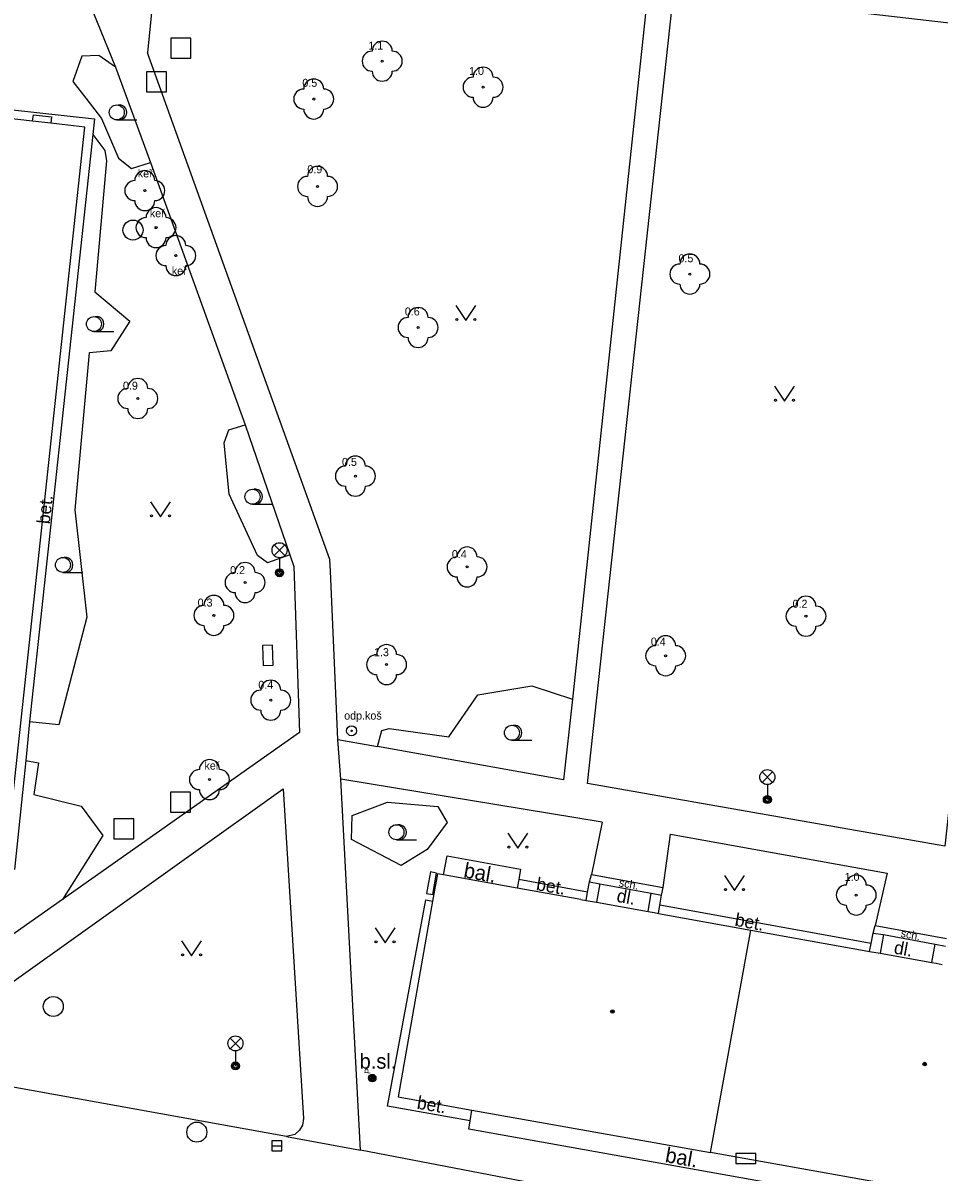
# Model space of a CAD drawing. Extents: x -596229 to -595156, y -1161237 to -1159376.
# Drawn here: x -595752.6 to -595706.8, y -1160130.1 to -1160072.7 of the extents above; entities that cross this region are included whole.
import ezdxf

# ---------------------------------------------------------------- set-up
doc = ezdxf.new("R2010")
doc.units = 0
for name, color, linetype in [('Level 22', 7, 'Continuous'), ('Level 24', 7, 'Continuous'), ('Level 25', 7, 'Continuous'), ('Level 26', 7, 'Continuous'), ('Level 27', 7, 'Continuous'), ('Level 33', 7, 'Continuous'), ('Level 36', 7, 'Continuous'), ('Level 39', 7, 'Continuous'), ('silnoproud - povrch.  znaky a  RIS  skut. velikost', 7, 'Continuous'), ('Specificka linie pasportu komunikaci', 7, 'Continuous'), ('TM - budovy zdene_ betonove - VP', 7, 'Continuous'), ('TM - chodniky - VP', 7, 'Continuous'), ('TM - hranice souvisleho porostu (skupiny stromu_ kere)', 7, 'Continuous'), ('TM - podezdivka plotu - VP', 7, 'Continuous'), ('TM - popis povrchu', 7, 'Continuous'), ('TM - popis zelene', 7, 'Continuous'), ('TM - poznamka', 7, 'Continuous'), ('TM - rozhrani mezi zpev. plochami mezi sebou - VP', 7, 'Continuous'), ('TM - rozhrani ploch obecne - VP', 7, 'Continuous'), ('Vrstva 34', 7, 'Continuous')]:
    doc.layers.add(name, color=color, linetype=linetype)

msp = doc.modelspace()

# ---------------------------------------------------------------- linework, layer by layer
at = {"layer": 'Level 22'}
for centre in [(-595734.62, -1160074.62), (-595729.58, -1160075.92), (-595738.04, -1160076.51), (-595746.48, -1160081.09), (-595737.85, -1160080.88), (-595745.92, -1160082.94), (-595744.93, -1160084.34), (-595719.25, -1160085.26), (-595732.83, -1160087.93), (-595746.83, -1160091.48), (-595735.96, -1160095.36), (-595730.38, -1160099.9), (-595741.47, -1160100.68), (-595743.03, -1160102.32), (-595713.45, -1160102.36), (-595720.46, -1160104.34), (-595734.4, -1160104.78), (-595740.19, -1160106.56), (-595743.25, -1160110.53), (-595710.94, -1160116.3)]:
    msp.add_circle(centre, 0.05, dxfattribs=at)
for centre, start, end in [((-595734.62, -1160074.12), 0, 180), ((-595735.12, -1160074.62), 90, 270), ((-595734.12, -1160074.62), 270, 90), ((-595734.62, -1160075.12), 180, 0), ((-595729.58, -1160075.42), 0, 180), ((-595738.04, -1160076.01), 0, 180), ((-595730.08, -1160075.92), 90, 270), ((-595729.08, -1160075.92), 270, 90), ((-595738.54, -1160076.51), 90, 270), ((-595737.54, -1160076.51), 270, 90), ((-595729.58, -1160076.42), 180, 0), ((-595738.04, -1160077.01), 180, 0), ((-595737.85, -1160080.38), 0, 180), ((-595746.48, -1160080.59), 0, 180), ((-595738.35, -1160080.88), 90, 270), ((-595737.35, -1160080.88), 270, 90), ((-595746.98, -1160081.09), 90, 270), ((-595745.98, -1160081.09), 270, 90), ((-595746.48, -1160081.59), 180, 0), ((-595737.85, -1160081.38), 180, 0), ((-595745.92, -1160082.44), 0, 180), ((-595746.42, -1160082.94), 90, 270), ((-595745.42, -1160082.94), 270, 90), ((-595744.93, -1160083.84), 0, 180), ((-595745.92, -1160083.44), 180, 0), ((-595745.43, -1160084.34), 90, 270), ((-595744.43, -1160084.34), 270, 90), ((-595719.25, -1160084.76), 0, 180), ((-595744.93, -1160084.84), 180, 0), ((-595719.75, -1160085.26), 90, 270), ((-595718.75, -1160085.26), 270, 90), ((-595719.25, -1160085.76), 180, 0), ((-595733.33, -1160087.93), 90, 270), ((-595732.83, -1160087.43), 0, 180), ((-595732.33, -1160087.93), 270, 90), ((-595732.83, -1160088.43), 180, 0), ((-595746.83, -1160090.98), 0, 180), ((-595747.33, -1160091.48), 90, 270), ((-595746.33, -1160091.48), 270, 90), ((-595746.83, -1160091.98), 180, 0), ((-595736.46, -1160095.36), 90, 270), ((-595735.96, -1160094.86), 0, 180), ((-595735.46, -1160095.36), 270, 90), ((-595735.96, -1160095.86), 180, 0), ((-595730.38, -1160099.4), 0, 180), ((-595730.88, -1160099.9), 90, 270), ((-595729.88, -1160099.9), 270, 90), ((-595741.47, -1160100.18), 0, 180), ((-595741.97, -1160100.68), 90, 270), ((-595740.97, -1160100.68), 270, 90), ((-595730.38, -1160100.4), 180, 0), ((-595741.47, -1160101.18), 180, 0), ((-595743.03, -1160101.82), 0, 180), ((-595713.45, -1160101.86), 0, 180), ((-595743.53, -1160102.32), 90, 270), ((-595742.53, -1160102.32), 270, 90), ((-595713.95, -1160102.36), 90, 270), ((-595712.95, -1160102.36), 270, 90), ((-595743.03, -1160102.82), 180, 0), ((-595713.45, -1160102.86), 180, 0), ((-595720.46, -1160103.84), 0, 180), ((-595734.4, -1160104.28), 0, 180), ((-595720.96, -1160104.34), 90, 270), ((-595719.96, -1160104.34), 270, 90), ((-595734.9, -1160104.78), 90, 270), ((-595733.9, -1160104.78), 270, 90), ((-595720.46, -1160104.84), 180, 0), ((-595740.19, -1160106.06), 0, 180), ((-595734.4, -1160105.28), 180, 0), ((-595740.69, -1160106.56), 90, 270), ((-595739.69, -1160106.56), 270, 90), ((-595740.19, -1160107.06), 180, 0), ((-595743.25, -1160110.03), 0, 180), ((-595743.75, -1160110.53), 90, 270), ((-595742.75, -1160110.53), 270, 90), ((-595743.25, -1160111.03), 180, 0), ((-595710.94, -1160115.8), 0, 180), ((-595711.44, -1160116.3), 90, 270), ((-595710.44, -1160116.3), 270, 90), ((-595710.94, -1160116.8), 180, 0)]:
    msp.add_arc(centre, 0.5, start, end, dxfattribs=at)
at = {"layer": 'Level 24'}
for points in [[(-595740.597, -1160103.829), (-595740.563, -1160104.828), (-595740.063, -1160104.811), (-595740.097, -1160103.812)], [(-595716.948, -1160129.719), (-595715.948, -1160129.719), (-595715.948, -1160129.219), (-595716.948, -1160129.219)]]:
    msp.add_lwpolyline(points, close=True, dxfattribs=at)
at = {"layer": 'Level 25'}
for radius in [0.25, 0.0303]:
    msp.add_circle((-595736.15, -1160108.09), radius, dxfattribs=at)
at = {"layer": 'Level 26'}
for points in [[(-595745.18, -1160074.47), (-595744.18, -1160074.47), (-595744.18, -1160073.47), (-595745.18, -1160073.47)], [(-595746.39, -1160076.15), (-595745.39, -1160076.15), (-595745.39, -1160075.15), (-595746.39, -1160075.15)], [(-595745.19, -1160112.15), (-595744.19, -1160112.15), (-595744.19, -1160111.15), (-595745.19, -1160111.15)], [(-595748.02, -1160113.49), (-595747.02, -1160113.49), (-595747.02, -1160112.49), (-595748.02, -1160112.49)]]:
    msp.add_lwpolyline(points, close=True, dxfattribs=at)
at = {"layer": 'Level 27'}
msp.add_line((-595740.14, -1160128.84), (-595739.64, -1160128.84), dxfattribs=at)
msp.add_lwpolyline([(-595740.14, -1160129.09), (-595739.64, -1160129.09), (-595739.64, -1160128.59), (-595740.14, -1160128.59)], close=True, dxfattribs=at)
for centre in [(-595747.07, -1160083.06), (-595751.05, -1160121.87), (-595743.88, -1160128.15)]:
    msp.add_circle(centre, 0.5, dxfattribs=at)
at = {"layer": 'Level 33'}
for p, q in [((-595740.015, -1160099.33), (-595739.485, -1160098.8)), ((-595740.015, -1160098.8), (-595739.485, -1160099.33)), ((-595739.75, -1160099.44), (-595739.75, -1160100.19)), ((-595715.645, -1160110.67), (-595715.115, -1160110.14)), ((-595715.645, -1160110.14), (-595715.115, -1160110.67)), ((-595715.38, -1160110.78), (-595715.38, -1160111.53)), ((-595742.215, -1160123.98), (-595741.685, -1160123.45)), ((-595742.215, -1160123.45), (-595741.685, -1160123.98)), ((-595741.95, -1160124.09), (-595741.95, -1160124.84))]:
    msp.add_line(p, q, dxfattribs=at)
for centre, radius in [((-595739.75, -1160099.065), 0.375), ((-595739.75, -1160100.19), 0.2), ((-595739.75, -1160100.19), 0.145), ((-595739.75, -1160100.19), 0.0876), ((-595715.38, -1160110.405), 0.375), ((-595715.38, -1160111.53), 0.2), ((-595715.38, -1160111.53), 0.145), ((-595715.38, -1160111.53), 0.0876), ((-595741.95, -1160123.715), 0.375), ((-595741.95, -1160124.84), 0.2), ((-595741.95, -1160124.84), 0.145), ((-595741.95, -1160124.84), 0.0876)]:
    msp.add_circle(centre, radius, dxfattribs=at)
at = {"layer": 'Level 36'}
for p, q in [((-595747.88, -1160077.555), (-595746.88, -1160077.555)), ((-595749.02, -1160088.135), (-595748.02, -1160088.135)), ((-595741.1, -1160096.765), (-595740.1, -1160096.765)), ((-595750.57, -1160100.175), (-595749.57, -1160100.175)), ((-595728.14, -1160108.565), (-595727.14, -1160108.565)), ((-595733.91, -1160113.535), (-595732.91, -1160113.535))]:
    msp.add_line(p, q, dxfattribs=at)
for points in [[(-595730.94, -1160086.83), (-595730.44, -1160087.58), (-595729.94, -1160086.83)], [(-595715.02, -1160090.87), (-595714.52, -1160091.62), (-595714.02, -1160090.87)], [(-595746.19, -1160096.65), (-595745.69, -1160097.4), (-595745.19, -1160096.65)], [(-595728.35, -1160113.2), (-595727.85, -1160113.95), (-595727.35, -1160113.2)], [(-595717.52, -1160115.33), (-595717.02, -1160116.08), (-595716.52, -1160115.33)], [(-595734.98, -1160117.94), (-595734.48, -1160118.69), (-595733.98, -1160117.94)], [(-595744.64, -1160118.59), (-595744.14, -1160119.34), (-595743.64, -1160118.59)]]:
    msp.add_lwpolyline(points, dxfattribs=at)
for centre, radius in [((-595747.88, -1160077.18), 0.375), ((-595749.02, -1160087.76), 0.375), ((-595730.89, -1160087.53), 0.05), ((-595729.991, -1160087.53), 0.05), ((-595714.97, -1160091.57), 0.05), ((-595714.071, -1160091.57), 0.05), ((-595741.1, -1160096.39), 0.375), ((-595746.14, -1160097.35), 0.05), ((-595745.241, -1160097.35), 0.05), ((-595750.57, -1160099.8), 0.375), ((-595728.14, -1160108.19), 0.375), ((-595733.91, -1160113.16), 0.375), ((-595728.3, -1160113.9), 0.05), ((-595727.401, -1160113.9), 0.05), ((-595717.47, -1160116.03), 0.05), ((-595716.571, -1160116.03), 0.05), ((-595734.93, -1160118.64), 0.05), ((-595734.031, -1160118.64), 0.05), ((-595744.59, -1160119.29), 0.05), ((-595743.691, -1160119.29), 0.05)]:
    msp.add_circle(centre, radius, dxfattribs=at)
for centre in [(-595747.755, -1160077.18), (-595748.895, -1160087.76), (-595740.975, -1160096.39), (-595750.445, -1160099.8), (-595728.015, -1160108.19), (-595733.785, -1160113.16)]:
    msp.add_arc(centre, 0.375, 260.40593, 99.59407, dxfattribs=at)
at = {"layer": 'Level 39'}
for centre, radius in [((-595723.12, -1160122.12), 0.09), ((-595723.12, -1160122.12), 0.0398), ((-595707.52, -1160124.75), 0.09), ((-595707.52, -1160124.75), 0.0398)]:
    msp.add_circle(centre, radius, dxfattribs=at)
at = {"layer": 'silnoproud - povrch.  znaky a  RIS  skut. velikost'}
for points in [[(-595752.09, -1160077.62), (-595752.04, -1160077.3)], [(-595752.04, -1160077.3), (-595751.59, -1160077.35)], [(-595751.59, -1160077.35), (-595751.14, -1160077.4)], [(-595751.14, -1160077.4), (-595751.18, -1160077.72)], [(-595732.2, -1160115.14), (-595732.3, -1160115.68)], [(-595731.9, -1160115.2), (-595732.2, -1160115.14)], [(-595732.09, -1160116.28), (-595731.9, -1160115.2)], [(-595732.3, -1160115.68), (-595732.4, -1160116.22)], [(-595732.4, -1160116.22), (-595732.09, -1160116.28)]]:
    msp.add_lwpolyline(points, dxfattribs=at)
at = {"layer": 'Specificka linie pasportu komunikaci'}
msp.add_lwpolyline([(-595736.68, -1160110.51), (-595736.84, -1160108.53)], dxfattribs=at)
at = {"layer": 'TM - budovy zdene_ betonove - VP'}
for points in [[(-595752.09, -1160077.62), (-595758.55, -1160076.88)], [(-595751.18, -1160077.72), (-595752.09, -1160077.62)], [(-595751.86, -1160100.11), (-595749.47, -1160077.92)], [(-595749.47, -1160077.92), (-595751.18, -1160077.72)], [(-595753.41, -1160114.52), (-595751.86, -1160100.11)], [(-595731.86, -1160115.24), (-595732.1, -1160116.6)], [(-595731.56, -1160115.29), (-595731.86, -1160115.24)], [(-595727.88, -1160115.95), (-595731.56, -1160115.29)], [(-595724.69, -1160116.52), (-595727.88, -1160115.95)], [(-595732.1, -1160116.6), (-595733.83, -1160126.39)], [(-595724.69, -1160116.52), (-595724.43, -1160116.57)], [(-595724.43, -1160116.57), (-595723.92, -1160116.66)], [(-595723.92, -1160116.66), (-595721.34, -1160117.12)], [(-595721.34, -1160117.12), (-595721.03, -1160117.18)], [(-595721.03, -1160117.18), (-595720.82, -1160117.22)], [(-595720.82, -1160117.22), (-595716.21, -1160118.05)], [(-595718.22, -1160129.17), (-595716.21, -1160118.05)], [(-595716.21, -1160118.05), (-595710.54, -1160119.07)], [(-595710.54, -1160119.07), (-595710.27, -1160119.12)], [(-595710.27, -1160119.12), (-595709.75, -1160119.21)], [(-595709.75, -1160119.21), (-595707.17, -1160119.67)], [(-595707.17, -1160119.67), (-595706.95, -1160119.71)], [(-595706.95, -1160119.71), (-595706.64, -1160119.77)], [(-595733.83, -1160126.39), (-595730.14, -1160127.05)], [(-595730.14, -1160127.05), (-595718.22, -1160129.17)], [(-595705.19, -1160131.5), (-595718.22, -1160129.17)]]:
    msp.add_lwpolyline(points, dxfattribs=at)
at = {"layer": 'TM - chodniky - VP'}
for points in [[(-595745.76, -1160068.34), (-595746.34, -1160074.21)], [(-595749.6, -1160070.86), (-595747.94, -1160074.92)], [(-595721.33, -1160070.99), (-595725.12, -1160106.51)], [(-595724.36, -1160110.73), (-595720.05, -1160071.1), (-595702.09, -1160073.18), (-595706.52, -1160113.86), (-595724.36, -1160110.73)], [(-595737.24, -1160099.52), (-595746.34, -1160074.21)], [(-595747.94, -1160074.92), (-595746.19, -1160079.69)], [(-595746.19, -1160079.69), (-595741.46, -1160092.79)], [(-595741.46, -1160092.79), (-595739.23, -1160099.29)], [(-595739.23, -1160099.29), (-595739.03, -1160099.88)], [(-595739.03, -1160099.88), (-595738.75, -1160108.18)], [(-595737.21, -1160100.11), (-595737.24, -1160099.52)], [(-595736.84, -1160108.53), (-595737.21, -1160100.11)], [(-595725.12, -1160106.51), (-595725.56, -1160110.54)], [(-595738.75, -1160108.18), (-595750.59, -1160116.52)], [(-595736.84, -1160108.53), (-595734.85, -1160108.87)], [(-595725.56, -1160110.54), (-595734.85, -1160108.87)], [(-595723.64, -1160112.66), (-595736.68, -1160110.51)], [(-595735.7, -1160129.05), (-595736.68, -1160110.51)], [(-595753.71, -1160121.08), (-595739.57, -1160110.99)], [(-595739.57, -1160110.99), (-595738.55, -1160127.47)], [(-595723.64, -1160112.66), (-595724.16, -1160115.28)], [(-595720.59, -1160115.92), (-595720.22, -1160113.26)], [(-595720.22, -1160113.26), (-595709.4, -1160115.21), (-595709.99, -1160117.82)], [(-595724.27, -1160115.64), (-595724.16, -1160115.28)], [(-595720.66, -1160116.31), (-595720.59, -1160115.92)], [(-595750.59, -1160116.52), (-595753.41, -1160118.5)], [(-595710.09, -1160118.2), (-595709.99, -1160117.82)], [(-595739.4, -1160128.37), (-595754.19, -1160125.71)], [(-595738.55, -1160127.47), (-595738.61, -1160127.81)], [(-595738.61, -1160127.81), (-595738.76, -1160128.06), (-595738.99, -1160128.27), (-595739.4, -1160128.37)], [(-595722.02, -1160131.69), (-595735.7, -1160129.05)]]:
    msp.add_lwpolyline(points, dxfattribs=at)
at = {"layer": 'TM - hranice souvisleho porostu (skupiny stromu_ kere)'}
for points in [[(-595747.94, -1160074.92), (-595748.77, -1160074.33), (-595749.62, -1160074.37), (-595750.07, -1160075.63), (-595749.42, -1160076.46), (-595748.64, -1160077.49), (-595747.8, -1160079.47), (-595747.15, -1160079.98), (-595746.19, -1160079.69)], [(-595749.08, -1160078.28), (-595748.48, -1160079.08), (-595748.4, -1160079.6), (-595748.97, -1160086.15), (-595747.22, -1160087.62), (-595748.18, -1160089.1), (-595749.26, -1160089.2), (-595749.98, -1160097.05), (-595749.38, -1160102.41), (-595750.78, -1160107.8), (-595752.24, -1160107.65)], [(-595739.23, -1160099.29), (-595740.35, -1160099.69), (-595740.85, -1160099.33), (-595742.26, -1160096.26), (-595742.51, -1160093.69), (-595742.28, -1160093.05), (-595741.46, -1160092.79)], [(-595734.85, -1160108.87), (-595734.64, -1160108.07), (-595734.28, -1160107.98), (-595731.3, -1160108.39), (-595729.85, -1160106.29), (-595727.14, -1160105.84), (-595725.12, -1160106.51)], [(-595752.43, -1160109.58), (-595751.79, -1160109.69), (-595752.02, -1160111.27), (-595749.66, -1160111.85), (-595748.58, -1160113.32), (-595750.59, -1160116.52)], [(-595736.15, -1160113.53), (-595736.12, -1160112.32), (-595734.36, -1160111.66), (-595731.84, -1160111.87), (-595731.38, -1160112.67), (-595732.37, -1160114.03), (-595733.68, -1160114.83), (-595736.15, -1160113.53)]]:
    msp.add_lwpolyline(points, dxfattribs=at)
at = {"layer": 'TM - podezdivka plotu - VP'}
for points in [[(-595724.36, -1160116.15), (-595724.27, -1160115.64)], [(-595724.27, -1160115.64), (-595723.75, -1160115.74)], [(-595723.75, -1160115.74), (-595723.92, -1160116.66)], [(-595724.43, -1160116.57), (-595724.36, -1160116.15)], [(-595721.34, -1160117.12), (-595721.18, -1160116.21)], [(-595721.18, -1160116.21), (-595720.66, -1160116.31)], [(-595720.75, -1160116.8), (-595720.66, -1160116.31)], [(-595720.82, -1160117.22), (-595720.75, -1160116.8)], [(-595710.2, -1160118.72), (-595710.09, -1160118.2)], [(-595710.09, -1160118.2), (-595709.58, -1160118.28)], [(-595709.58, -1160118.28), (-595709.75, -1160119.21)], [(-595710.27, -1160119.12), (-595710.2, -1160118.72)], [(-595707.17, -1160119.67), (-595707, -1160118.75)], [(-595707, -1160118.75), (-595706.48, -1160118.85)]]:
    msp.add_lwpolyline(points, dxfattribs=at)
at = {"layer": 'TM - rozhrani mezi zpev. plochami mezi sebou - VP'}
msp.add_lwpolyline([(-595739.4, -1160128.37), (-595735.7, -1160129.05)], dxfattribs=at)
at = {"layer": 'TM - rozhrani ploch obecne - VP'}
for points in [[(-595758.86, -1160076.41), (-595749, -1160077.5)], [(-595749, -1160077.5), (-595749.08, -1160078.28)], [(-595749.08, -1160078.28), (-595752.24, -1160107.65)], [(-595752.24, -1160107.65), (-595752.43, -1160109.58)], [(-595752.43, -1160109.58), (-595752.99, -1160115.03), (-595762.42, -1160113.94)], [(-595731.56, -1160115.29), (-595731.38, -1160114.34), (-595727.72, -1160115), (-595727.8, -1160115.53)], [(-595727.8, -1160115.53), (-595727.88, -1160115.95)], [(-595724.36, -1160116.15), (-595727.8, -1160115.53)], [(-595724.16, -1160115.28), (-595720.59, -1160115.92)], [(-595723.75, -1160115.74), (-595721.18, -1160116.21)], [(-595730.23, -1160127.58), (-595734.35, -1160126.85), (-595732.44, -1160116.54), (-595732.1, -1160116.6)], [(-595710.2, -1160118.72), (-595720.75, -1160116.8)], [(-595709.99, -1160117.82), (-595706.43, -1160118.47)], [(-595709.58, -1160118.28), (-595707, -1160118.75)], [(-595730.23, -1160127.58), (-595730.14, -1160127.05)], [(-595705.27, -1160132.01), (-595705.35, -1160132.47), (-595730.3, -1160128), (-595730.23, -1160127.58)]]:
    msp.add_lwpolyline(points, dxfattribs=at)
at = {"layer": 'Vrstva 34'}
for radius in [0.188, 0.15, 0.113, 0.075, 0.0375]:
    msp.add_circle((-595735.12, -1160125.45), radius, dxfattribs=at)

# ---------------------------------------------------------------- texts
at = {"layer": 'TM - popis povrchu'}
for s, rotation, p in [('bet.', 83.85901, (-595751.23, -1160097.78)), ('bet.', 350.39081, (-595726.96, -1160116.05)), ('dl.', 349.68908, (-595722.94, -1160116.63)), ('bet.', 349.68908, (-595717.04, -1160117.83)), ('dl.', 349.65267, (-595709.09, -1160119.22)), ('bet.', 350.10608, (-595732.92, -1160126.97))]:
    msp.add_text(s, height=0.65, rotation=rotation, dxfattribs=at).set_placement(p)
at = {"layer": 'TM - popis zelene'}
for s, p in [('1.1', (-595735.31, -1160074.04)), ('1.0', (-595730.28, -1160075.31)), ('0.5', (-595738.61, -1160075.9)), ('0.9', (-595738.36, -1160080.22)), ('keř', (-595746.83, -1160080.43)), ('keř', (-595746.23, -1160082.42)), ('0.5', (-595719.82, -1160084.67)), ('keř', (-595745.13, -1160085.3)), ('0.6', (-595733.49, -1160087.33)), ('0.9', (-595747.57, -1160091.04)), ('0.5', (-595736.63, -1160094.85)), ('0.4', (-595731.14, -1160099.46)), ('0.2', (-595742.22, -1160100.26)), ('0.3', (-595743.84, -1160101.88)), ('0.2', (-595714.12, -1160101.94)), ('0.4', (-595721.2, -1160103.83)), ('1.3', (-595735.03, -1160104.36)), ('0.4', (-595740.81, -1160105.99)), ('keř', (-595743.5, -1160110.03)), ('1.0', (-595711.52, -1160115.59))]:
    msp.add_text(s, height=0.4, dxfattribs=at).set_placement(p)
at = {"layer": 'TM - poznamka'}
for s, height, p in [('odp.koš', 0.4, (-595736.52, -1160107.53)), ('b.sl.', 0.75, (-595735.75, -1160124.98))]:
    msp.add_text(s, height=height, dxfattribs=at).set_placement(p)
for s, height, rotation, p in [('bal.', 0.75, 349.83222, (-595730.59, -1160115.41)), ('sch.', 0.4, 349.68908, (-595722.82, -1160115.86)), ('sch.', 0.4, 349.65267, (-595708.74, -1160118.39)), ('bal.', 0.75, 349.84274, (-595720.52, -1160129.64))]:
    msp.add_text(s, height=height, rotation=rotation, dxfattribs=at).set_placement(p)
at = {"layer": 'Vrstva 34'}
msp.add_text('P', height=0.3, rotation=83.99099, dxfattribs=at).set_placement((-595735.213, -1160125.251))

doc.saveas('drawing.dxf')
